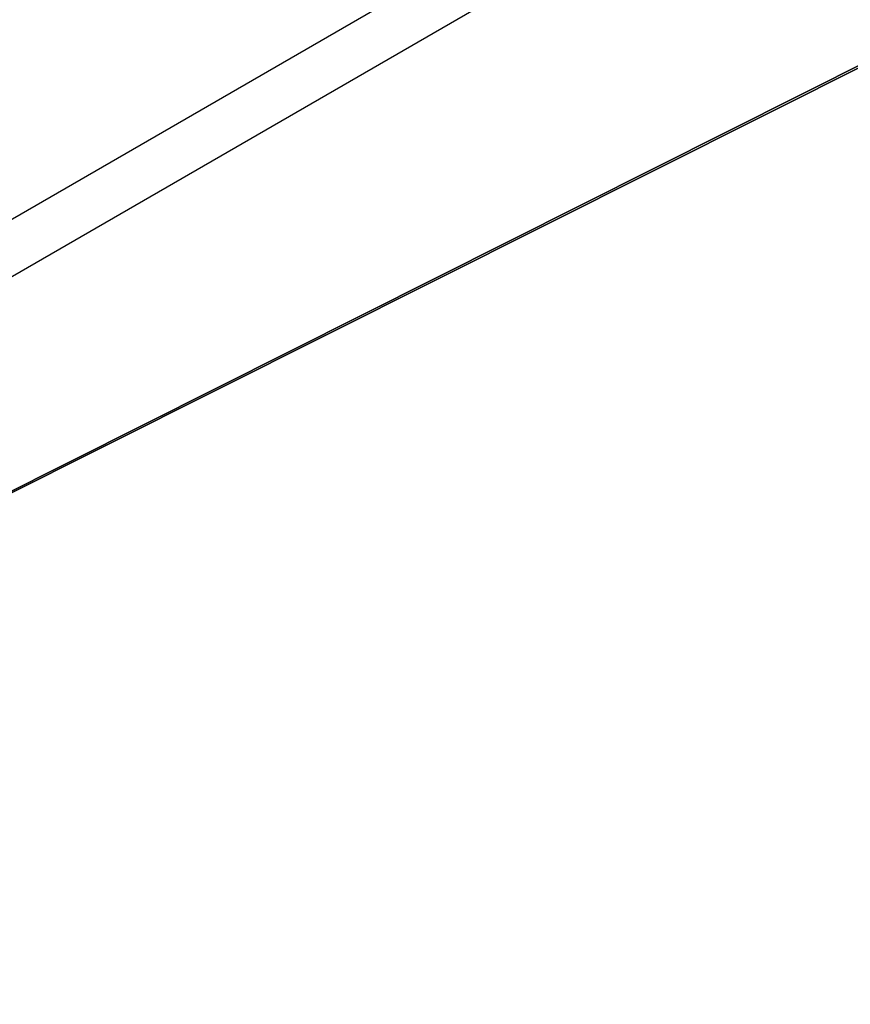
# Model space of a CAD drawing. Header units: millimetres. Extents: x 6239 to 7218, y -13987 to -13139.
# Tile 280 of 296: x 6808 to 6829, y -13430 to -13406. Entities that reach past the tile are written whole.
import ezdxf

# ---------------------------------------------------------------- set-up
doc = ezdxf.new("R2010")
doc.units = ezdxf.units.MM
doc.layers.add('color', color=7, linetype='Continuous')
doc.layers.add('luz', color=7, linetype='Continuous')

msp = doc.modelspace()

# ---------------------------------------------------------------- linework, layer by layer
at = {"color": 7, "true_color": 0xffffff}
for p, q in [((7187.142, -13191.809, 68.69), (6788.089, -13422.203, 68.69)), ((7187.761, -13192.881, 63.331), (6788.707, -13423.274, 63.331))]:
    msp.add_line(p, q, dxfattribs=at)
at = {"layer": 'color', "color": 254, "true_color": 0xcad1ee}
for p, q in [((6795.53, -13423.757, 22.446), (6864.719, -13389.082, -10.541)), ((6795.53, -13423.757, 22.446), (6864.719, -13389.082, -10.541)), ((6861.687, -13390.602, -11.269), (6783.096, -13429.989, 26.2)), ((6861.687, -13390.602, -11.269), (6783.096, -13429.989, 26.2))]:
    msp.add_line(p, q, dxfattribs=at)
at = {"layer": 'luz', "color": 254, "true_color": 0xcad1ee}
for p, q in [((6594.587, -13524.539, -31.05), (6862.371, -13390.182, -31.05)), ((6862.371, -13390.182, -32.55), (6594.587, -13524.539, -32.55))]:
    msp.add_line(p, q, dxfattribs=at)

doc.saveas('drawing.dxf')
